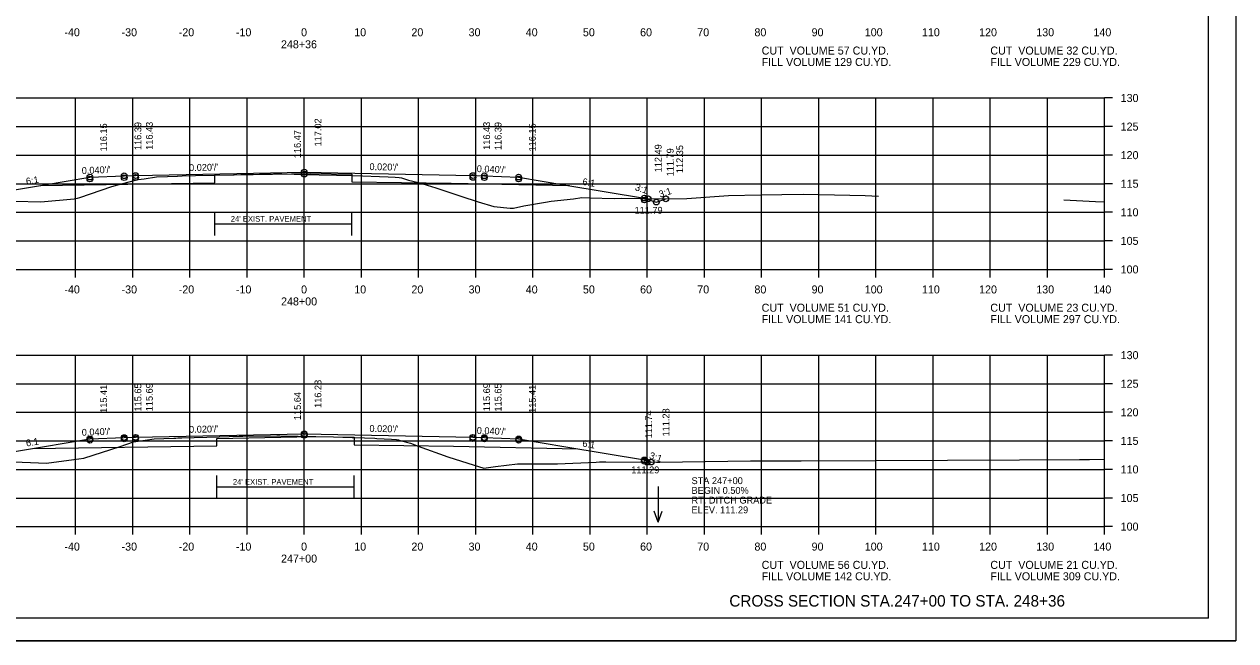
# Model space of a CAD drawing. Extents: x 1175611 to 1176402, y -433344 to -416213.
# Drawn here: x 1175732 to 1175943.9, y -421609.9 to -421502 of the extents above; entities that cross this region are included whole.
import ezdxf

# ---------------------------------------------------------------- set-up
doc = ezdxf.new("R2010")
doc.units = 0
for name, color, linetype in [('Default', 7, 'Continuous'), ('R_Alt Surface', 7, 'Continuous'), ('R_Axis', 7, 'Continuous'), ('R_Axis Annot', 7, 'Continuous'), ('R_Border', 7, 'Continuous'), ('R_Draft', 7, 'Continuous'), ('R_Exist Surface', 7, 'Continuous'), ('R_Fin Surface', 7, 'Continuous'), ('R_Grid', 7, 'Continuous'), ('R_No Plot', 7, 'Continuous'), ('R_Water Annot', 7, 'Continuous'), ('R_Xsect Elev', 7, 'Continuous'), ('R_Xsect Slope', 7, 'Continuous')]:
    doc.layers.add(name, color=color, linetype=linetype)

msp = doc.modelspace()

# ---------------------------------------------------------------- linework, layer by layer
at = {"layer": 'R_Alt Surface'}
for p, q in [((1175765.3, -421537), (1175789.3, -421537)), ((1175765.67, -421583.03), (1175789.67, -421583.03))]:
    msp.add_line(p, q, dxfattribs=at)
for points in [[(1175734.87, -421530.25), (1175765.3, -421529.81), (1175765.3, -421528.49), (1175782.1, -421528.16), (1175789.3, -421528.3), (1175789.3, -421529.62), (1175806.67, -421529.88), (1175827.37, -421530.3)], [(1175765.3, -421539), (1175765.3, -421535)], [(1175789.3, -421539), (1175789.3, -421535)], [(1175733.41, -421576.3), (1175765.67, -421575.84), (1175765.67, -421574.52), (1175782.47, -421574.19), (1175789.67, -421574.33), (1175789.67, -421575.65), (1175807.05, -421575.91), (1175828.8, -421576.34)], [(1175765.67, -421585.03), (1175765.67, -421581.03)], [(1175789.67, -421585.03), (1175789.67, -421581.03)]]:
    msp.add_lwpolyline(points, dxfattribs=at)
at = {"layer": 'R_Axis'}
for p, q in [((1175920.97, -421544.96), (1175920.97, -421514.96)), ((1175922.37, -421514.96), (1175920.97, -421514.96)), ((1175922.37, -421519.96), (1175920.97, -421519.96)), ((1175922.37, -421524.96), (1175920.97, -421524.96)), ((1175922.37, -421529.96), (1175920.97, -421529.96)), ((1175922.37, -421534.96), (1175920.97, -421534.96)), ((1175922.37, -421539.96), (1175920.97, -421539.96)), ((1175640.97, -421544.96), (1175920.97, -421544.96)), ((1175740.97, -421546.36), (1175740.97, -421544.96)), ((1175750.97, -421546.36), (1175750.97, -421544.96)), ((1175760.97, -421546.36), (1175760.97, -421544.96)), ((1175770.97, -421546.36), (1175770.97, -421544.96)), ((1175780.97, -421546.36), (1175780.97, -421544.96)), ((1175790.97, -421546.36), (1175790.97, -421544.96)), ((1175800.97, -421546.36), (1175800.97, -421544.96)), ((1175810.97, -421546.36), (1175810.97, -421544.96)), ((1175820.97, -421546.36), (1175820.97, -421544.96)), ((1175830.97, -421546.36), (1175830.97, -421544.96)), ((1175840.97, -421546.36), (1175840.97, -421544.96)), ((1175850.97, -421546.36), (1175850.97, -421544.96)), ((1175860.97, -421546.36), (1175860.97, -421544.96)), ((1175870.97, -421546.36), (1175870.97, -421544.96)), ((1175880.97, -421546.36), (1175880.97, -421544.96)), ((1175890.97, -421546.36), (1175890.97, -421544.96)), ((1175900.97, -421546.36), (1175900.97, -421544.96)), ((1175910.97, -421546.36), (1175910.97, -421544.96)), ((1175920.97, -421546.36), (1175920.97, -421544.96)), ((1175922.37, -421544.96), (1175920.97, -421544.96)), ((1175920.97, -421589.96), (1175920.97, -421559.96)), ((1175922.37, -421559.96), (1175920.97, -421559.96)), ((1175922.37, -421564.96), (1175920.97, -421564.96)), ((1175922.37, -421569.96), (1175920.97, -421569.96)), ((1175922.37, -421574.96), (1175920.97, -421574.96)), ((1175922.37, -421579.96), (1175920.97, -421579.96)), ((1175922.37, -421584.96), (1175920.97, -421584.96)), ((1175640.97, -421589.96), (1175920.97, -421589.96)), ((1175740.97, -421591.36), (1175740.97, -421589.96)), ((1175750.97, -421591.36), (1175750.97, -421589.96)), ((1175760.97, -421591.36), (1175760.97, -421589.96)), ((1175770.97, -421591.36), (1175770.97, -421589.96)), ((1175780.97, -421591.36), (1175780.97, -421589.96)), ((1175790.97, -421591.36), (1175790.97, -421589.96)), ((1175800.97, -421591.36), (1175800.97, -421589.96)), ((1175810.97, -421591.36), (1175810.97, -421589.96)), ((1175820.97, -421591.36), (1175820.97, -421589.96)), ((1175830.97, -421591.36), (1175830.97, -421589.96)), ((1175840.97, -421591.36), (1175840.97, -421589.96)), ((1175850.97, -421591.36), (1175850.97, -421589.96)), ((1175860.97, -421591.36), (1175860.97, -421589.96)), ((1175870.97, -421591.36), (1175870.97, -421589.96)), ((1175880.97, -421591.36), (1175880.97, -421589.96)), ((1175890.97, -421591.36), (1175890.97, -421589.96)), ((1175900.97, -421591.36), (1175900.97, -421589.96)), ((1175910.97, -421591.36), (1175910.97, -421589.96)), ((1175920.97, -421591.36), (1175920.97, -421589.96)), ((1175922.37, -421589.96), (1175920.97, -421589.96))]:
    msp.add_line(p, q, dxfattribs=at)
at = {"layer": 'R_Border'}
for q in [(1175939.15, -421400.5), (1175622.97, -421605.96)]:
    msp.add_line((1175939.15, -421605.96), q, dxfattribs=at)
at = {"layer": 'R_Exist Surface'}
for points in [[(1175730.4, -421533.01), (1175734.91, -421533.13), (1175740.73, -421532.58), (1175741.33, -421532.51), (1175741.73, -421532.38), (1175747.31, -421530.43), (1175749.01, -421529.98), (1175751.91, -421529.24), (1175752.95, -421529.08), (1175755.11, -421528.78), (1175757.06, -421528.69), (1175758.74, -421528.62), (1175758.81, -421528.62), (1175759.61, -421528.59), (1175761.97, -421528.53), (1175768.61, -421528.38), (1175769.89, -421528.34), (1175770.3, -421528.33), (1175770.38, -421528.33), (1175770.61, -421528.32), (1175775.59, -421528.26), (1175777.06, -421528.25), (1175781.29, -421528.34), (1175782.61, -421528.36), (1175783.58, -421528.39), (1175786.61, -421528.47), (1175789.34, -421528.54), (1175791.15, -421528.6), (1175794.11, -421528.69), (1175795.66, -421528.77), (1175796.89, -421528.84), (1175797.55, -421528.88), (1175797.95, -421528.96), (1175799.2, -421529.36), (1175800.93, -421529.75), (1175804.01, -421530.68), (1175808.33, -421532.16), (1175811.39, -421533.11), (1175814.11, -421533.94), (1175816.99, -421534.22), (1175817.4, -421534.26), (1175817.55, -421534.24), (1175819.36, -421533.81), (1175823.18, -421533.17), (1175824.14, -421533.04), (1175828.06, -421532.58), (1175829.5, -421532.39), (1175830.92, -421532.42), (1175835.16, -421532.52), (1175836.52, -421532.51), (1175843.03, -421532.63), (1175847.9, -421532.56), (1175855.19, -421532.03), (1175860.82, -421531.93), (1175864.52, -421531.86), (1175868.35, -421531.8), (1175879.08, -421532.05), (1175881.41, -421532.12)], [(1175913.84, -421532.77), (1175919.35, -421533.09), (1175920.97, -421533.12)], [(1175728.83, -421578.57), (1175735.86, -421578.87), (1175740.67, -421578.23), (1175742.42, -421578), (1175748.74, -421575.92), (1175751.12, -421575.13), (1175753.11, -421574.85), (1175754.7, -421574.59), (1175756.39, -421574.54), (1175758.15, -421574.47), (1175758.49, -421574.46), (1175758.51, -421574.46), (1175758.86, -421574.45), (1175759.53, -421574.43), (1175766.1, -421574.27), (1175769.56, -421574.15), (1175769.91, -421574.14), (1175770.17, -421574.14), (1175770.25, -421574.14), (1175776.18, -421574.08), (1175776.72, -421574.08), (1175779.45, -421574.12), (1175779.66, -421574.13), (1175779.93, -421574.13), (1175782.66, -421574.17), (1175782.99, -421574.18), (1175786.08, -421574.27), (1175789.35, -421574.35), (1175789.7, -421574.36), (1175793.29, -421574.51), (1175793.64, -421574.52), (1175796.24, -421574.65), (1175797.09, -421574.7), (1175797.45, -421574.79), (1175797.75, -421574.88), (1175799.57, -421575.39), (1175800.9, -421575.87), (1175806.08, -421577.77), (1175810.68, -421579.19), (1175812.39, -421579.73), (1175814.44, -421579.46), (1175818.25, -421579), (1175823.46, -421579), (1175825.24, -421578.98), (1175832.01, -421578.67), (1175832.6, -421578.65), (1175833.73, -421578.65), (1175842.59, -421578.68), (1175843.05, -421578.68), (1175843.15, -421578.68), (1175859.05, -421578.47), (1175867.88, -421578.45), (1175880.88, -421578.41), (1175906.1, -421578.28), (1175916.55, -421578.22), (1175918.32, -421578.21), (1175920.97, -421578.18)]]:
    msp.add_lwpolyline(points, dxfattribs=at)
at = {"layer": 'R_Fin Surface'}
for points in [[(1175720.9, -421532.29), (1175721.47, -421532.48), (1175735.2, -421530.19), (1175743.47, -421528.81), (1175749.47, -421528.57), (1175751.47, -421528.53), (1175780.97, -421527.94), (1175810.47, -421528.53), (1175812.47, -421528.57), (1175818.47, -421528.81), (1175826.75, -421530.19), (1175840.47, -421532.48), (1175842.55, -421533.17), (1175844.22, -421532.61)], [(1175721.28, -421578.22), (1175721.47, -421578.29), (1175735.2, -421576), (1175743.47, -421574.62), (1175749.47, -421574.38), (1175751.47, -421574.34), (1175780.97, -421573.75), (1175810.47, -421574.34), (1175812.47, -421574.38), (1175818.47, -421574.62), (1175826.75, -421576), (1175840.47, -421578.29), (1175841.63, -421578.68)]]:
    msp.add_lwpolyline(points, dxfattribs=at)
at = {"layer": 'R_Grid'}
for p, q in [((1175640.97, -421514.96), (1175920.97, -421514.96)), ((1175740.97, -421544.96), (1175740.97, -421514.96)), ((1175750.97, -421544.96), (1175750.97, -421514.96)), ((1175760.97, -421544.96), (1175760.97, -421514.96)), ((1175770.97, -421544.96), (1175770.97, -421514.96)), ((1175780.97, -421544.96), (1175780.97, -421514.96)), ((1175790.97, -421544.96), (1175790.97, -421514.96)), ((1175800.97, -421544.96), (1175800.97, -421514.96)), ((1175810.97, -421544.96), (1175810.97, -421514.96)), ((1175820.97, -421544.96), (1175820.97, -421514.96)), ((1175830.97, -421544.96), (1175830.97, -421514.96)), ((1175840.97, -421544.96), (1175840.97, -421514.96)), ((1175850.97, -421544.96), (1175850.97, -421514.96)), ((1175860.97, -421544.96), (1175860.97, -421514.96)), ((1175870.97, -421544.96), (1175870.97, -421514.96)), ((1175880.97, -421544.96), (1175880.97, -421514.96)), ((1175890.97, -421544.96), (1175890.97, -421514.96)), ((1175900.97, -421544.96), (1175900.97, -421514.96)), ((1175910.97, -421544.96), (1175910.97, -421514.96)), ((1175920.97, -421544.96), (1175920.97, -421514.96)), ((1175640.97, -421519.96), (1175920.97, -421519.96)), ((1175640.97, -421524.96), (1175920.97, -421524.96)), ((1175640.97, -421529.96), (1175920.97, -421529.96)), ((1175640.97, -421534.96), (1175920.97, -421534.96)), ((1175640.97, -421539.96), (1175920.97, -421539.96)), ((1175640.97, -421544.96), (1175920.97, -421544.96)), ((1175640.97, -421559.96), (1175920.97, -421559.96)), ((1175740.97, -421589.96), (1175740.97, -421559.96)), ((1175750.97, -421589.96), (1175750.97, -421559.96)), ((1175760.97, -421589.96), (1175760.97, -421559.96)), ((1175770.97, -421589.96), (1175770.97, -421559.96)), ((1175780.97, -421589.96), (1175780.97, -421559.96)), ((1175790.97, -421589.96), (1175790.97, -421559.96)), ((1175800.97, -421589.96), (1175800.97, -421559.96)), ((1175810.97, -421589.96), (1175810.97, -421559.96)), ((1175820.97, -421589.96), (1175820.97, -421559.96)), ((1175830.97, -421589.96), (1175830.97, -421559.96)), ((1175840.97, -421589.96), (1175840.97, -421559.96)), ((1175850.97, -421589.96), (1175850.97, -421559.96)), ((1175860.97, -421589.96), (1175860.97, -421559.96)), ((1175870.97, -421589.96), (1175870.97, -421559.96)), ((1175880.97, -421589.96), (1175880.97, -421559.96)), ((1175890.97, -421589.96), (1175890.97, -421559.96)), ((1175900.97, -421589.96), (1175900.97, -421559.96)), ((1175910.97, -421589.96), (1175910.97, -421559.96)), ((1175920.97, -421589.96), (1175920.97, -421559.96)), ((1175640.97, -421564.96), (1175920.97, -421564.96)), ((1175640.97, -421569.96), (1175920.97, -421569.96)), ((1175640.97, -421574.96), (1175920.97, -421574.96)), ((1175640.97, -421579.96), (1175920.97, -421579.96)), ((1175640.97, -421584.96), (1175920.97, -421584.96)), ((1175640.97, -421589.96), (1175920.97, -421589.96))]:
    msp.add_line(p, q, dxfattribs=at)
at = {"layer": 'R_No Plot'}
msp.add_line((1175610.57, -421609.94), (1175943.91, -421609.94), dxfattribs=at)
msp.add_lwpolyline([(1175610.57, -421396.61), (1175943.91, -421396.61), (1175943.91, -421609.94), (1175610.57, -421609.94)], close=True, dxfattribs=at)
for centre in [(1175743.47, -421528.81), (1175743.47, -421529.14), (1175749.47, -421528.57), (1175749.47, -421528.9), (1175751.47, -421528.53), (1175751.47, -421528.86), (1175780.97, -421527.94), (1175780.97, -421528.27), (1175810.47, -421528.53), (1175810.47, -421528.86), (1175812.47, -421528.57), (1175812.47, -421528.9), (1175818.47, -421528.81), (1175818.47, -421529.14), (1175840.47, -421532.48), (1175840.47, -421532.81), (1175841.11, -421532.6), (1175842.55, -421533.17), (1175842.55, -421533.17), (1175844.22, -421532.61), (1175844.22, -421532.61), (1175780.97, -421573.75), (1175743.47, -421574.62), (1175743.47, -421574.86), (1175749.47, -421574.38), (1175749.47, -421574.62), (1175751.47, -421574.34), (1175751.47, -421574.58), (1175780.97, -421573.99), (1175810.47, -421574.34), (1175810.47, -421574.58), (1175812.47, -421574.38), (1175812.47, -421574.62), (1175818.47, -421574.62), (1175818.47, -421574.86), (1175840.47, -421578.29), (1175840.47, -421578.52), (1175840.93, -421578.68), (1175841.63, -421578.68), (1175841.63, -421578.68)]:
    msp.add_circle(centre, 0.5, dxfattribs=at)
at = {"layer": 'R_Water Annot'}
for p, q in [((1175842.87, -421582.93), (1175842.87, -421589.21)), ((1175842.87, -421589.21), (1175842.17, -421587.29)), ((1175842.87, -421589.21), (1175843.57, -421587.29))]:
    msp.add_line(p, q, dxfattribs=at)

# ---------------------------------------------------------------- texts
at = {"layer": 'Default'}
for s, p in [('CUT  VOLUME 57 CU.YD.', (1175860.97, -421507.36)), ('CUT  VOLUME 32 CU.YD.', (1175900.97, -421507.36)), ('FILL VOLUME 129 CU.YD.', (1175860.97, -421509.36)), ('FILL VOLUME 229 CU.YD.', (1175900.97, -421509.36)), ('CUT  VOLUME 51 CU.YD.', (1175860.97, -421552.36)), ('CUT  VOLUME 23 CU.YD.', (1175900.97, -421552.36)), ('FILL VOLUME 141 CU.YD.', (1175860.97, -421554.36)), ('FILL VOLUME 297 CU.YD.', (1175900.97, -421554.36)), ('CUT  VOLUME 56 CU.YD.', (1175860.97, -421597.36)), ('CUT  VOLUME 21 CU.YD.', (1175900.97, -421597.36)), ('FILL VOLUME 142 CU.YD.', (1175860.97, -421599.36)), ('FILL VOLUME 309 CU.YD.', (1175900.97, -421599.36))]:
    msp.add_text(s, height=1.4, dxfattribs=at).set_placement(p)
at = {"layer": 'R_Alt Surface'}
for p in [(1175768.11, -421536.61), (1175768.48, -421582.64)]:
    msp.add_text("24' EXIST. PAVEMENT", height=1, dxfattribs=at).set_placement(p)
at = {"layer": 'R_Axis Annot'}
for s, p in [('-40', (1175739.01, -421504.16)), ('-30', (1175749.01, -421504.16)), ('-20', (1175759.01, -421504.16)), ('-10', (1175769.01, -421504.16)), ('0', (1175780.41, -421504.16)), ('10', (1175789.71, -421504.16)), ('20', (1175799.71, -421504.16)), ('30', (1175809.71, -421504.16)), ('40', (1175819.71, -421504.16)), ('50', (1175829.71, -421504.16)), ('60', (1175839.71, -421504.16)), ('70', (1175849.71, -421504.16)), ('80', (1175859.71, -421504.16)), ('90', (1175869.71, -421504.16)), ('100', (1175879.01, -421504.16)), ('110', (1175889.01, -421504.16)), ('120', (1175899.01, -421504.16)), ('130', (1175909.01, -421504.16)), ('140', (1175919.01, -421504.16)), ('248+36', (1175776.89, -421506.26)), ('130', (1175923.77, -421515.66)), ('125', (1175923.77, -421520.66)), ('120', (1175923.77, -421525.66)), ('115', (1175923.77, -421530.66)), ('110', (1175923.77, -421535.66)), ('105', (1175923.77, -421540.66)), ('100', (1175923.77, -421545.66)), ('-40', (1175739.01, -421549.16)), ('-30', (1175749.01, -421549.16)), ('-20', (1175759.01, -421549.16)), ('-10', (1175769.01, -421549.16)), ('0', (1175780.41, -421549.16)), ('10', (1175789.71, -421549.16)), ('20', (1175799.71, -421549.16)), ('30', (1175809.71, -421549.16)), ('40', (1175819.71, -421549.16)), ('50', (1175829.71, -421549.16)), ('60', (1175839.71, -421549.16)), ('70', (1175849.71, -421549.16)), ('80', (1175859.71, -421549.16)), ('90', (1175869.71, -421549.16)), ('100', (1175879.01, -421549.16)), ('110', (1175889.01, -421549.16)), ('120', (1175899.01, -421549.16)), ('130', (1175909.01, -421549.16)), ('140', (1175919.01, -421549.16)), ('248+00', (1175776.91, -421551.26)), ('130', (1175923.77, -421560.66)), ('125', (1175923.77, -421565.66)), ('120', (1175923.77, -421570.66)), ('115', (1175923.77, -421575.66)), ('110', (1175923.77, -421580.66)), ('105', (1175923.77, -421585.66)), ('100', (1175923.77, -421590.66)), ('-40', (1175739.01, -421594.16)), ('-30', (1175749.01, -421594.16)), ('-20', (1175759.01, -421594.16)), ('-10', (1175769.01, -421594.16)), ('0', (1175780.41, -421594.16)), ('10', (1175789.71, -421594.16)), ('20', (1175799.71, -421594.16)), ('30', (1175809.71, -421594.16)), ('40', (1175819.71, -421594.16)), ('50', (1175829.71, -421594.16)), ('60', (1175839.71, -421594.16)), ('70', (1175849.71, -421594.16)), ('80', (1175859.71, -421594.16)), ('90', (1175869.71, -421594.16)), ('100', (1175879.01, -421594.16)), ('110', (1175889.01, -421594.16)), ('120', (1175899.01, -421594.16)), ('130', (1175909.01, -421594.16)), ('140', (1175919.01, -421594.16)), ('247+00', (1175776.91, -421596.26))]:
    msp.add_text(s, height=1.4, dxfattribs=at).set_placement(p)
at = {"layer": 'R_Draft'}
msp.add_text('CROSS SECTION STA.247+00 TO STA. 248+36', height=2, dxfattribs=at).set_placement((1175855.32, -421603.96))
at = {"layer": 'R_Water Annot'}
for s, p in [('STA 247+00', (1175848.71, -421582.53)), ('BEGIN 0.50%', (1175848.71, -421584.23)), ('RT. DITCH GRADE', (1175848.71, -421585.93)), ('ELEV. 111.29', (1175848.71, -421587.63))]:
    msp.add_text(s, height=1.2, dxfattribs=at).set_placement(p)
at = {"layer": 'R_Xsect Elev'}
for s, p in [('116.15', (1175746.47, -421524.31)), ('116.39', (1175752.47, -421524.07)), ('116.43', (1175754.47, -421524.03)), ('117.02', (1175783.97, -421523.44)), ('116.43', (1175813.47, -421524.03)), ('116.39', (1175815.47, -421524.07)), ('116.15', (1175821.47, -421524.31)), ('116.47', (1175780.37, -421525.49)), ('112.49', (1175843.47, -421527.97)), ('111.79', (1175845.57, -421528.67)), ('112.35', (1175847.24, -421528.11)), ('116.28', (1175783.97, -421569.19)), ('115.41', (1175746.47, -421570.06)), ('115.65', (1175752.47, -421569.82)), ('115.69', (1175754.47, -421569.78)), ('115.64', (1175780.37, -421571.32)), ('115.69', (1175813.47, -421569.78)), ('115.65', (1175815.47, -421569.82)), ('115.41', (1175821.47, -421570.06)), ('111.74', (1175841.81, -421574.53)), ('111.28', (1175844.84, -421574.18))]:
    msp.add_text(s, height=1.2, rotation=90, dxfattribs=at).set_placement(p)
for s, p in [('111.79', (1175838.74, -421535.21)), ('111.29', (1175838.16, -421580.64))]:
    msp.add_text(s, height=1.2, dxfattribs=at).set_placement(p)
at = {"layer": 'R_Xsect Slope'}
for s, rotation, p in [("0.020'/'", 1.1458, (1175760.83, -421527.75)), ("0.020'/'", 358.8542, (1175792.36, -421527.57)), ('6:1', 9.4623, (1175732.39, -421530.15)), ("0.040'/'", 2.2906, (1175742.07, -421528.27)), ("0.040'/'", 357.7094, (1175811.12, -421527.92)), ('6:1', 350.5377, (1175829.55, -421530.15)), ('3:1', 341.5651, (1175838.72, -421531.05)), ('3:1', 18.4349, (1175843.22, -421532.42)), ("0.040'/'", 2.2906, (1175742.07, -421574.08)), ("0.020'/'", 1.1458, (1175760.83, -421573.56)), ("0.020'/'", 358.8542, (1175792.36, -421573.38)), ("0.040'/'", 357.7094, (1175811.12, -421573.73)), ('6:1', 9.4623, (1175732.39, -421575.96)), ('6:1', 350.5377, (1175829.55, -421575.96)), ('3:1', 341.5651, (1175841.21, -421578.01))]:
    msp.add_text(s, height=1.2, rotation=rotation, dxfattribs=at).set_placement(p)

doc.saveas('drawing.dxf')
